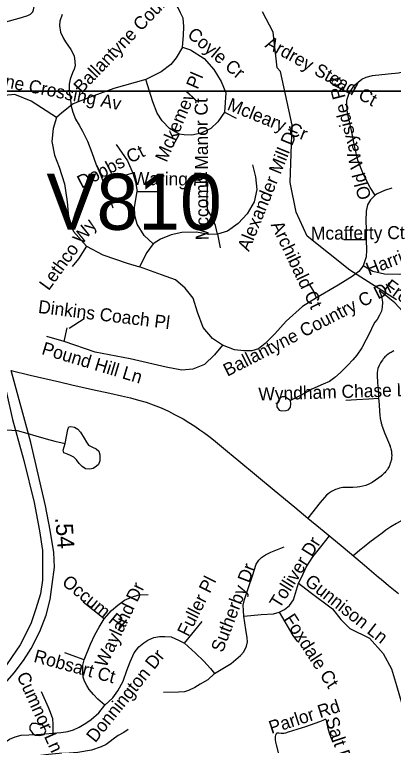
# Model space of a CAD drawing. Extents: x 1383679 to 1536984, y 460658 to 651027.
# Drawn here: x 1447399 to 1450165, y 472539 to 477874 of the extents above; entities that cross this region are included whole.
import ezdxf

# ---------------------------------------------------------------- set-up
doc = ezdxf.new("R2010")
doc.units = 0
for name, color, linetype in [('Exist Hydrographic Creek Single Shore', 7, 'Continuous'), ('Exist Hydrographic Misc Water Feature', 7, 'Continuous'), ('Exist Road Non-System Type 51', 7, 'Continuous'), ('Exist Road Non-System Type 51 Label', 7, 'Continuous'), ('Exist Road Primary Interstate Structure Vehicle Undrpass Number Label', 7, 'Continuous'), ('Exist Road Primary US Divided Attributed', 7, 'Continuous'), ('Exist Road Secondary Mileage Hundredths English Label', 7, 'Continuous'), ('Map Preparation Inset Cut Line', 7, 'Continuous')]:
    doc.layers.add(name, color=color, linetype=linetype)

msp = doc.modelspace()

# ---------------------------------------------------------------- linework, layer by layer
at = {"layer": 'Exist Hydrographic Creek Single Shore'}
msp.add_lwpolyline([(1450188.5, 475790.8), (1449848.1, 476006.9), (1449536.1, 476256.1), (1449456.2, 476431.6), (1449410.1, 476649.2), (1449426.1, 477065.7), (1449341.1, 477458.1), (1449317.1, 477484.8), (1449288.1, 477744.7), (1449208.1, 477894.1)], dxfattribs=at)
at = {"layer": 'Exist Hydrographic Misc Water Feature'}
for points in [[(1447745.9, 477874.9), (1447729, 477826.8), (1447726.4, 477793.2), (1447733.5, 477746.3), (1447756.6, 477699.8), (1447770.2, 477675.8), (1447809.3, 477619.2), (1447832.5, 477572.8), (1447839.6, 477532.4), (1447841.1, 477500.4), (1447834.6, 477475.1), (1447822.1, 477449.1), (1447803.2, 477403.5), (1447796.6, 477365), (1447797.7, 477313.3), (1447806.6, 477261.4), (1447809.8, 477215.5), (1447822.9, 477162.7), (1447844, 477110.5), (1447869.2, 477065.7), (1447894.4, 477023.4), (1447931.1, 476950.4), (1447961.5, 476867.7), (1447992, 476783.4), (1448005.4, 476751.2), (1448028.5, 476699), (1448057.1, 476618), (1448068.5, 476584.1), (1448091.6, 476533.6), (1448106.8, 476491.4), (1448116.3, 476463.3)], [(1450060.2, 475859.7), (1450077.4, 475819.1), (1450084.6, 475774.7), (1450083.9, 475738.5), (1450077.4, 475709.1), (1450064.8, 475679), (1450046.2, 475647.4), (1450029.8, 475628), (1450013.3, 475596.4), (1449994.5, 475558.2), (1449967.6, 475501.3), (1449934.5, 475441.2), (1449897.4, 475387.8), (1449868.7, 475352.3), (1449832, 475313.6), (1449779, 475260.5), (1449736.4, 475225.3), (1449697.8, 475195.7), (1449653.5, 475176.9), (1449568.7, 475140), (1449524.2, 475113), (1449477.7, 475087.7), (1449443.5, 475072), (1449413.2, 475057)], [(1450254.6, 475667.8), (1450235.4, 475706), (1450204, 475738.6), (1450176.5, 475769.5), (1450139, 475799.8), (1450109.5, 475824.2), (1450060.2, 475859.7)], [(1449413.2, 475057), (1449393.3, 475068.9), (1449373.6, 475083.2), (1449353.6, 475083.6), (1449337.4, 475076.6), (1449323, 475050.6), (1449314.6, 475028.6), (1449314.2, 475010.6), (1449329.9, 474986.4), (1449349.8, 474980.3), (1449381.7, 474983.8), (1449400, 474989.2), (1449414.2, 475006.9), (1449416.7, 475033.1), (1449413.2, 475057)], [(1446303.6, 474717.5), (1446357.8, 474726.2), (1446419.8, 474729.1), (1446473.9, 474732.1), (1446534.1, 474739.1), (1446580.2, 474748), (1446622.6, 474762), (1446678.9, 474783), (1446715.1, 474796.2), (1446771.4, 474809), (1446855.8, 474829.5), (1446892, 474837), (1446986, 474836.7), (1447056.1, 474836.1), (1447136.1, 474836.1), (1447206.3, 474845.4), (1447264.3, 474844.2), (1447338.3, 474842.7), (1447416.2, 474837.1), (1447488, 474817.6), (1447553.7, 474799), (1447629.3, 474777), (1447693, 474760.1), (1447766.7, 474743)], [(1447766.7, 474743), (1447786.6, 474846), (1447794.8, 474863.9), (1447809, 474867.7), (1447834.8, 474861.5), (1447860.6, 474847), (1447880.2, 474824.4), (1447905.5, 474782.1), (1447922.9, 474752.2), (1447938.6, 474731.4), (1447968.2, 474716.8), (1447994, 474704.8), (1448013.8, 474686.3), (1448021.2, 474659.9), (1448021, 474640.3), (1448020.5, 474616.5), (1448012.1, 474590.4), (1447995.8, 474576.7), (1447973.4, 474560.8), (1447947.4, 474555.6), (1447917.4, 474557.8), (1447891.6, 474574.7), (1447870, 474596.5), (1447850.5, 474623.2), (1447830.8, 474643.2), (1447811, 474653.5), (1447785.2, 474664.7), (1447757.4, 474675.1), (1447753.8, 474694.9), (1447766.7, 474743)], [(1448226.8, 472655.2), (1448196.3, 472633.6), (1448155.9, 472610.7), (1448117.4, 472583.5), (1448097.1, 472567.5), (1448066.6, 472544.3), (1448030.3, 472528.6), (1447959.9, 472503.8), (1447859.5, 472487.8), (1447797.4, 472480.8), (1447723.4, 472478.2), (1447645.2, 472471.6), (1447569, 472463.3), (1447518.7, 472450.3), (1447486.5, 472438.7), (1447454.1, 472419.6), (1447403.4, 472382.1), (1447352.9, 472351.1)], [(1447581.1, 472689.5), (1447555.2, 472697.4), (1447525.3, 472698), (1447510.9, 472678.6), (1447510.4, 472654.8), (1447529.9, 472628.2), (1447549.7, 472613.8), (1447579.6, 472611.6), (1447613.9, 472618.3), (1447626.3, 472644.3), (1447616.7, 472668.3), (1447601.1, 472689.1), (1447581.1, 472689.5)]]:
    msp.add_lwpolyline(points, dxfattribs=at)
at = {"layer": 'Exist Road Non-System Type 51'}
msp.add_line((1449842.7, 477299.8), (1449727, 477357.9), dxfattribs=at)
for points in [[(1447079.9, 478238.9), (1447093.6, 478180.9), (1447106.4, 478122.8), (1447017, 478104.2), (1446933.1, 478086.5), (1446952.5, 477987.8), (1446979.8, 477857.6), (1446987.1, 477825.5), (1446997.4, 477801.9), (1447014.4, 477785.6), (1447040.4, 477769.8), (1447069.4, 477761.9), (1447096.6, 477761.3), (1447127.5, 477764.3), (1447318.2, 477815.8), (1447447.9, 477852.8), (1447493.9, 477866.7), (1447515.1, 477877.6), (1447531.4, 477893.3), (1447536.9, 477909.7), (1447541.4, 477933.1), (1447538.1, 477963.1), (1447533.9, 477992.7), (1447519.9, 478054.4)], [(1448625.2, 477636.3), (1448632.7, 477720.4), (1448635.1, 477786.3), (1448630.3, 477846.9), (1448611.1, 477887.6), (1448594.3, 477922.6), (1448578.7, 477945.9), (1448541.5, 477998.3), (1448499.4, 478030.4), (1448394.9, 478086.3), (1448304.9, 478142.3), (1448266.4, 478171.4), (1448210.3, 478225.5), (1448183, 478252)], [(1448625.2, 477636.3), (1448579.5, 477559.1), (1448539.5, 477510.5), (1448468.1, 477456.2), (1448356.7, 477399)], [(1448625.2, 477636.3), (1448682.4, 477616.3), (1448782.3, 477553.4), (1448853.7, 477473.4), (1448908, 477384.8), (1448942.3, 477301.9), (1448936.6, 477233.3), (1448930.8, 477161.8)], [(1449842.7, 477299.8), (1449881.3, 477357.6), (1449934.1, 477401.8), (1449967.2, 477417.8), (1450013.8, 477428.8), (1450127.9, 477441.6), (1450202.7, 477449.7), (1450290.2, 477470.3), (1450363.4, 477495.8), (1450439.7, 477521.2), (1450492.3, 477532.6), (1450546.2, 477534.5), (1450592.5, 477530.8), (1450630.7, 477530.8), (1450681.6, 477537.2)], [(1448356.7, 477399), (1448122.5, 477333.3), (1447951.2, 477270.4), (1447825.5, 477221.8), (1447742.7, 477156.1), (1447705.5, 477121.8)], [(1448599.5, 477001.7), (1448531, 477041.7), (1448476.7, 477098.9), (1448439.6, 477153.2), (1448408.2, 477236.1), (1448356.7, 477399)], [(1450032.5, 476554.6), (1449994.5, 476611.3), (1449947, 476706.4), (1449904.7, 476810.3), (1449883.6, 476903.6), (1449859, 477026.8), (1449830.9, 477153.6), (1449825.6, 477213.4), (1449825.6, 477248.6), (1449842.7, 477299.8)], [(1447705.5, 477121.8), (1447519.9, 477241.8), (1447399.9, 477290.4), (1447271.4, 477279), (1447023.7, 477216.4), (1446917.5, 477190.9)], [(1448930.8, 477161.8), (1448882.3, 477090.3), (1448830.9, 477041.7), (1448762.3, 477007.4), (1448693.8, 476993.1), (1448636.7, 476996), (1448599.5, 477001.7)], [(1448930.8, 477161.8), (1449016.5, 477118.9)], [(1447705.5, 477121.8), (1447680.1, 477042.3), (1447671.6, 476948), (1447688.7, 476847.9), (1447723, 476759.3), (1447762.9, 476639.2), (1447782.9, 476507.7), (1447788.7, 476422), (1447802.9, 476347.7), (1447828.6, 476290.5), (1447922.5, 476183.1)], [(1448599.5, 477001.7), (1448551, 476910.2)], [(1448139.7, 476924.5), (1448222.5, 476807.3), (1448262.5, 476715.9)], [(1449136.4, 476777.7), (1449159.2, 476689.1), (1449167.8, 476597.6), (1449147.8, 476506.1), (1449096.4, 476420.4), (1449030.7, 476348.9), (1448953.6, 476291.7), (1448879.3, 476271.7)], [(1448262.5, 476715.9), (1448159.7, 476687.3)], [(1448262.5, 476715.9), (1448282.5, 476653), (1448293.9, 476581.5)], [(1448879.3, 476271.7), (1448865, 476334.6), (1448839.3, 476397.5), (1448810.8, 476446.1), (1448802.2, 476497.6), (1448810.8, 476646.2)], [(1450153.8, 476605.7), (1450101.1, 476589.8), (1450046.5, 476565.2), (1450032.5, 476554.6)], [(1448410.9, 476200.3), (1448345.2, 476260.3), (1448293.8, 476343.2), (1448276.6, 476406.1), (1448273.8, 476469), (1448293.9, 476581.5)], [(1448293.9, 476581.5), (1448462.4, 476581.5)], [(1450032.5, 476554.6), (1449999, 476521.2), (1449976.2, 476484.2), (1449965.6, 476438.4), (1449963.9, 476368), (1449965.6, 476308.1), (1449965.6, 476228.9)], [(1448879.3, 476271.7), (1448816.5, 476268.9), (1448727.9, 476286), (1448619.4, 476283.2), (1448542.3, 476266), (1448465.2, 476234.6), (1448410.9, 476200.3)], [(1448879.3, 476271.7), (1448899.3, 476171.7)], [(1449965.6, 476228.9), (1449803.8, 476228.9)], [(1449965.6, 476228.9), (1449968, 476153.3), (1449966.2, 476105.7), (1449944.5, 476040.6)], [(1447922.5, 476183.1), (1447865.4, 476091.6), (1447819.7, 476034.5)], [(1447922.5, 476183.1), (1448042.4, 476120.2), (1448219.5, 476060.2), (1448310.9, 476031.6)], [(1448410.9, 476200.3), (1448365.2, 476137.4), (1448310.9, 476031.6)], [(1450491.6, 476174.3), (1450417.7, 476095.1), (1450361.4, 476037), (1450298.1, 475996.5), (1450211.9, 475975.4), (1450099.3, 475978.9), (1450014.9, 475998.3), (1449944.5, 476040.6)], [(1448916.3, 475460.4), (1448844.9, 475509), (1448776.3, 475589), (1448733.5, 475700.5), (1448702, 475803.4), (1448644.9, 475877.7), (1448573.5, 475937.7), (1448470.7, 475974.9), (1448310.9, 476031.6)], [(1449944.5, 476040.6), (1449911.7, 475998.3), (1449864.2, 475961.4), (1449762.2, 475898), (1449603.9, 475806.5)], [(1449603.9, 475806.5), (1449579.3, 475861), (1449551.1, 475908.6)], [(1449603.9, 475806.5), (1449501.8, 475743.3), (1449381.8, 475634.7), (1449299, 475543.3), (1449227.6, 475471.8), (1449179, 475434.6), (1449130.5, 475420.3), (1449073.3, 475420.3), (1449004.8, 475426.1), (1448916.3, 475460.4)], [(1447796.6, 475584.7), (1447906.9, 475654.9)], [(1447759.5, 475486.1), (1447782.4, 475586.1)], [(1447759.5, 475486.1), (1447633.8, 475523.2)], [(1448916.3, 475460.4), (1448859.1, 475388.9), (1448784.9, 475320.3), (1448699.2, 475286), (1448619.2, 475277.4), (1448505, 475300.3), (1448242.2, 475360.3), (1447988, 475408.9), (1447759.5, 475486.1)], [(1450169, 475418.1), (1450157.2, 475412.5), (1450149, 475408), (1450141.2, 475403.8), (1450133.7, 475399.1), (1450125.9, 475393.9), (1450117.4, 475387.5), (1450110.3, 475381.4), (1450103.5, 475375.5), (1450097.1, 475368.9), (1450091.2, 475361.3), (1450084.5, 475351.7), (1450075, 475337.9), (1450070.8, 475331.9), (1450060.2, 475312.5), (1450052.5, 475290.6), (1450049.6, 475276.6), (1450047, 475261.9), (1450046.4, 475239.3), (1450049.4, 475187), (1450055.3, 475100.4), (1450057.2, 475074.4)], [(1447372.3, 475275.1), (1447512.1, 475242.4), (1447620.4, 475216.4), (1447727.1, 475192.8), (1447815.8, 475171.9), (1447967.7, 475137.6), (1448093.7, 475109.3), (1448178.3, 475090.6), (1448244.9, 475075.5), (1448304.1, 475060.1), (1448359.6, 475043.5), (1448410.4, 475025.2), (1448468.2, 475002.6), (1448522.6, 474978.8), (1448567.5, 474955.5), (1448629.9, 474922.3), (1448671, 474897.1), (1448715.8, 474868.4), (1448752.6, 474841.7), (1448780.6, 474823.8), (1448817.4, 474795.1), (1448850.5, 474769.4), (1448953.7, 474684.3), (1449036.7, 474615.6), (1449166.1, 474508.8), (1449294.5, 474402.1), (1449446.1, 474277.2), (1449540.8, 474198.7), (1449631.7, 474123.2), (1449783, 473997.5), (1449936.4, 473869.3), (1450057.6, 473767.9), (1450075, 473753.3), (1450129.8, 473707.1), (1450203.4, 473647.2)], [(1450057.2, 475074.4), (1450060.5, 475027.7), (1450064.1, 474976.6), (1450066.3, 474949.1), (1450069.4, 474924.5), (1450073.3, 474904.3), (1450075, 474897.6), (1450076.4, 474891.4), (1450079.9, 474878.3), (1450081.7, 474872.7), (1450083.3, 474868.4), (1450085.3, 474862), (1450090.7, 474846.2), (1450102.3, 474815.6), (1450136.4, 474734.4), (1450138, 474730.7), (1450141.2, 474722.4), (1450142.8, 474717.9), (1450144.4, 474713.5), (1450146.9, 474704.7), (1450148.9, 474697.5), (1450149.9, 474692.5), (1450150.5, 474688), (1450151.6, 474679.9), (1450152.1, 474673.7), (1450152.6, 474667.5), (1450152.9, 474660.9), (1450152.9, 474652.7), (1450152.2, 474642.3), (1450151.4, 474634.3), (1450150.3, 474626.4), (1450148.6, 474617.9), (1450147.5, 474612.9), (1450146.3, 474608.2), (1450145.1, 474603.8), (1450142.4, 474596), (1450140.4, 474590.6), (1450136, 474579.9), (1450133.4, 474574.5), (1450130, 474568.1), (1450127.9, 474564.3), (1450126, 474561.1), (1450123.9, 474557.4), (1450121.3, 474553.5), (1450119, 474550.3), (1450115.9, 474545.9), (1450112.5, 474541.5), (1450110, 474538.4), (1450106.8, 474534.6), (1450101.8, 474529.2), (1450096.6, 474523.9), (1450093.8, 474521.2), (1450090.4, 474517.9), (1450087.5, 474515.1), (1450084.4, 474512.4), (1450082.2, 474510.2), (1450081, 474509.1), (1450079.5, 474507.9), (1450076.8, 474506), (1450075, 474504.9), (1450059.4, 474493), (1450034.3, 474474.8), (1450009.5, 474458.3), (1449989.8, 474448), (1449963.1, 474436.7), (1449943.2, 474431), (1449921.1, 474426.3), (1449900.8, 474423.6), (1449869, 474422.2), (1449817.7, 474421.7), (1449796.9, 474420.8), (1449772, 474416.6), (1449758.3, 474412.4), (1449743.5, 474406.9), (1449733.4, 474401.8), (1449712.8, 474391.4), (1449699.4, 474382.8), (1449687.4, 474373.5), (1449676.7, 474364.9), (1449631.3, 474311.3), (1449540.8, 474198.7)], [(1449817.8, 475058.4), (1449895.2, 475063.2), (1449985.9, 475069.3), (1450057.2, 475074.4)], [(1450227.1, 474180.3), (1450189.1, 474158), (1450145.9, 474133.3), (1450111, 474110), (1450082.2, 474088.3), (1450055.4, 474068.8), (1450029.4, 474050.2), (1449992.9, 474022.5), (1449952.6, 473989.4), (1449920, 473963.5), (1449900, 473946.6), (1449872.6, 473922.7)], [(1449472, 473722.4), (1449496.1, 473769), (1449528.4, 473840), (1449576.7, 473914.2), (1449644.4, 474001.3), (1449697.9, 474068.2)], [(1449073.8, 473481.9), (1449070.5, 473523.8), (1449067.3, 473562.5), (1449077, 473604.5), (1449106, 473691.6), (1449135, 473775.5), (1449164, 473862.6), (1449183.4, 473891.6), (1449202.7, 473911), (1449231.7, 473930.3), (1449270.4, 473949.7), (1449367.2, 473988.4)], [(1449331.7, 473510.9), (1449370.4, 473530.3), (1449405.8, 473559.3), (1449434.9, 473601.2), (1449457.4, 473675.4), (1449472, 473722.4)], [(1449472, 473722.4), (1449558.3, 473656.4), (1449720.8, 473534.4), (1449781.8, 473458.1), (1449847.8, 473392), (1449990, 473320.9), (1450091.6, 473209.1), (1450152.5, 473097.2), (1450188.1, 472975.2), (1450249, 472766.8)], [(1448051.7, 473462.5), (1448106.6, 473523.8), (1448151.7, 473562.5), (1448200, 473598), (1448251.6, 473620.6), (1448306.4, 473636.7), (1448374.1, 473640)], [(1448051.7, 473462.5), (1447900.2, 473585.1)], [(1449073.8, 473481.9), (1449199.5, 473494.8), (1449289.8, 473498), (1449331.7, 473510.9)], [(1449331.7, 473510.9), (1449431.6, 473339.9), (1449463.9, 473294.7)], [(1447906.7, 473162.4), (1447951.8, 473278.6), (1447984, 473346.3), (1448016.3, 473401.2), (1448051.7, 473462.5)], [(1448857.8, 473062.4), (1448980.3, 473136.6), (1449048, 473194.7), (1449073.8, 473220.5), (1449093.1, 473262.5), (1449099.6, 473294.7), (1449096.3, 473323.8), (1449086.7, 473385.1), (1449073.8, 473481.9)], [(1448638.5, 473285), (1448767.5, 473443.1)], [(1448058.2, 472833.4), (1448116.2, 472885), (1448151.7, 472936.6), (1448190.4, 473007.6), (1448219.4, 473085), (1448242, 473149.5), (1448271, 473214.1), (1448306.4, 473259.2), (1448341.9, 473288.3), (1448370.9, 473307.6), (1448416.1, 473327), (1448458, 473333.4), (1448496.7, 473333.4), (1448541.8, 473330.2), (1448596.6, 473307.6), (1448638.5, 473285)], [(1448638.5, 473285), (1448719.1, 473210.8), (1448780.4, 473152.8), (1448828.7, 473101.1), (1448857.8, 473062.4)], [(1447906.7, 473162.4), (1447764.8, 473214.1)], [(1448058.2, 472833.4), (1448006.6, 472875.3), (1447974.4, 472910.8), (1447942.1, 472946.3), (1447926, 472975.3), (1447909.9, 473007.6), (1447900.2, 473036.6), (1447897, 473065.7), (1447897, 473123.7), (1447906.7, 473162.4)], [(1448857.8, 473062.4), (1448809.4, 473017.3), (1448754.6, 472985), (1448715.9, 472962.4), (1448667.5, 472939.8), (1448638.5, 472930.1), (1448596.6, 472926.9), (1448487, 472923.7)], [(1447681, 472626.9), (1447681, 472694.6), (1447677.7, 472733.3), (1447671.3, 472752.7), (1447661.6, 472778.5), (1447645.5, 472814), (1447593.9, 472930.1)], [(1447681, 472626.9), (1447735.8, 472633.3), (1447787.4, 472639.8), (1447829.3, 472652.7), (1447871.2, 472672), (1447919.6, 472701.1), (1447958.2, 472726.9), (1448013.1, 472775.3), (1448058.2, 472833.4)], [(1449724.2, 472559.9), (1449708.3, 472600.7), (1449699.7, 472628.2), (1449688.8, 472661.5), (1449680.5, 472695.7), (1449676.2, 472719.9), (1449674.8, 472724.3), (1449672.3, 472726.5), (1449668.4, 472727.1), (1449663.3, 472726.5), (1449655.7, 472723.4), (1449648.9, 472719.7), (1449625.8, 472710.3), (1449524.2, 472674.7), (1449397.7, 472634.2), (1449376.5, 472627.6), (1449365.6, 472626.2), (1449344.9, 472626.3), (1449327.5, 472628.1), (1449317.7, 472627.6), (1449315, 472626.8), (1449310.2, 472623.8), (1449308.5, 472621.4), (1449306.1, 472618.4), (1449304.7, 472613.8), (1449302.1, 472603.1), (1449301.5, 472594.1), (1449302.3, 472581.5), (1449304.7, 472562.4), (1449308, 472543.3), (1449333.3, 472447.6)], [(1447266.7, 472506), (1447319.9, 472555.9), (1447361.8, 472584.9), (1447403.7, 472601.1), (1447445.6, 472614), (1447558.5, 472617.2), (1447681, 472626.9)]]:
    msp.add_lwpolyline(points, dxfattribs=at)
at = {"layer": 'Exist Road Primary US Divided Attributed'}
for points in [[(1447299.6, 475287.3), (1447382, 474918.8), (1447465, 474617.7), (1447541.7, 474311.7), (1447580.1, 474105), (1447601.4, 473960.3), (1447601.4, 473745.3), (1447588.6, 473646), (1447554.5, 473534.4), (1447516.2, 473426.9), (1447439.4, 473273.9), (1447274, 473035.3), (1446944.2, 472703.3)], [(1447000.3, 472660.9), (1447258.3, 472914.2), (1447394.7, 473067.2), (1447462.9, 473158.1), (1447518.3, 473245), (1447582.2, 473369), (1447629.1, 473488.9), (1447658.9, 473604.7), (1447671.7, 473712.2), (1447688.8, 473840.3), (1447684.5, 473947.8), (1447658.9, 474109.1), (1447624.8, 474286.9), (1447516.2, 474750), (1447372.3, 475275.1)]]:
    msp.add_lwpolyline(points, dxfattribs=at)
at = {"layer": 'Map Preparation Inset Cut Line'}
for points in [[(1446195.4, 477316), (1480703, 477316), (1498974.3, 494868.2), (1521133.6, 516155.5), (1521133.6, 520758.2), (1458567.8, 520758.2), (1458567.8, 493672.2), (1446195.4, 493672.2), (1446195.4, 477316)], [(1437474.3, 477316), (1437474.3, 461213.3), (1475802.8, 461213.3), (1475802.8, 477316), (1437474.3, 477316)]]:
    msp.add_lwpolyline(points, dxfattribs=at)

# ---------------------------------------------------------------- texts
at = {"layer": 'Exist Road Non-System Type 51 Label'}
for s, rotation, p in [('Ballantyne Country C Dr', 46.2133, (1447887.3, 477293.9)), ('Coyle Cr', 319.6205, (1448653.4, 477717.4)), ('Ardrey Stead Ct', 331.0415, (1449221.1, 477639.1)), ('Ballantyne Crossing Av', 348.6624, (1446878.7, 477433.2)), ('Mckemey Pl', 66.9458, (1448508.3, 476790.6)), ('Old Wayside Rd', 104.3536, (1450004.2, 476536.4)), ('Mccomb Manor Ct', 90.3958, (1448815.4, 476226.8)), ('Mcleary Cr', 338.1649, (1448944.6, 477181.4)), ('Alexander Mill Dr', 67.8116, (1449110.3, 476139.3)), ('Dobbs Ct', 27.0547, (1447886.4, 476602.6)), ('Waring Pl', 359.3582, (1448261.8, 476630.5)), ('Harrisons Crossing Av', 20.7976, (1449986.6, 475967.4)), ('Lethco Wy', 53.9066, (1447647.1, 475853.5)), ('Archibald Ct', 295.4549, (1449268.2, 476339.9)), ('Mcafferty Ct', 0.4811, (1449563.2, 476229.7)), ('Ballantyne Country C Dr', 27.1741, (1448952.9, 475229.3)), ('Frohock Pl', 323.8683, (1450089.9, 475872)), ('Dinkins Coach Pl', 352.9418, (1447566.9, 475696.4)), ('Pound Hill Ln', 343.2685, (1447589.9, 475396.2)), ('Wyndham Chase Ln', 1.7342, (1449180.8, 475056)), ('Tolliver Dr', 58.2378, (1449334.3, 473531.4)), ('Sutherby Dr', 69.1511, (1448918.4, 473211)), ('Occum Pl', 320.7685, (1447737.7, 473717.7)), ('Fuller Pl', 63.4349, (1448666.5, 473326.7)), ('Gunnison Ln', 321.741, (1449510.6, 473721.5)), ('Wayland Dr', 64.4825, (1448065.2, 473100.6)), ('Foxdale Ct', 302.8618, (1449359.7, 473461.5)), ('Robsart Ct', 344.8709, (1447532.4, 473149.3)), ('Donnington Dr', 51.1537, (1447987.6, 472553)), ('Cumnor Ln', 294.3071, (1447411.2, 473048.9)), ('Parlor Rd', 17.9276, (1449273.8, 472621.5)), ('Salt Box Ct', 288.4295, (1449668.3, 472728.3))]:
    msp.add_text(s, height=95, rotation=rotation, dxfattribs=at).set_placement(p)
at = {"layer": 'Exist Road Primary Interstate Structure Vehicle Undrpass Number Label'}
msp.add_text('V810', height=410.1, dxfattribs=at).set_placement((1447630.9, 476302.6))
at = {"layer": 'Exist Road Secondary Mileage Hundredths English Label'}
msp.add_text('.54', height=125, rotation=274.5061, dxfattribs=at).set_placement((1447694.5, 474201.4))

doc.saveas('drawing.dxf')
